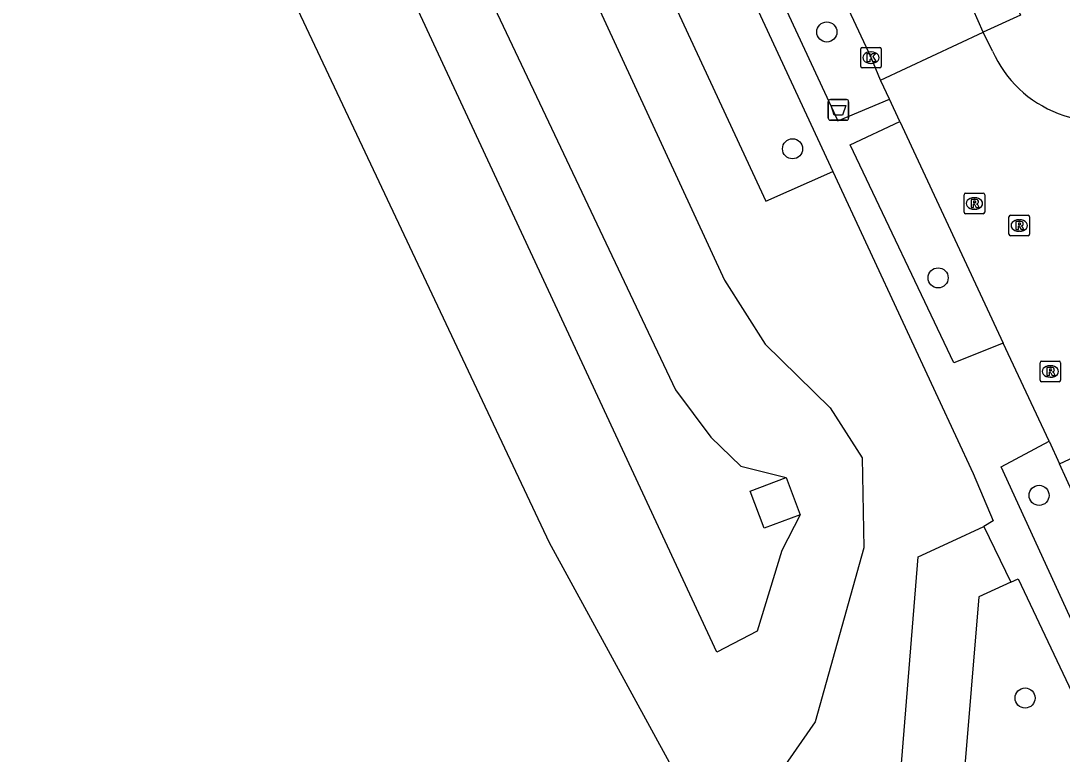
# Model space of a CAD drawing. Extents: x 160037 to 160839, y 385326 to 386441.
# Drawn here: x 160512.9 to 160563.5, y 385893.4 to 385929.1 of the extents above; entities that cross this region are included whole.
import ezdxf

# ---------------------------------------------------------------- set-up
doc = ezdxf.new("R2010")
doc.units = 0
for name, color, linetype in [('IMGEO_Afvalbak', 7, 'Continuous'), ('IMGEO_Boom', 7, 'Continuous'), ('IMGEO_Groenvoorziening', 7, 'Continuous'), ('IMGEO_Kolk', 7, 'Continuous'), ('IMGEO_Rijbaan_lokaal_open', 7, 'Continuous'), ('IMGEO_Rioolput', 7, 'Continuous'), ('IMGEO_Terreindeel_open', 7, 'Continuous'), ('IMGEO_Voetpad_halfverhard', 7, 'Continuous'), ('IMGEO_Voetpad_open', 7, 'Continuous'), ('IMGEO_Waterloop', 7, 'Continuous')]:
    doc.layers.add(name, color=color, linetype=linetype)

msp = doc.modelspace()

# ---------------------------------------------------------------- linework, layer by layer
at = {"layer": 'IMGEO_Afvalbak'}
for p, q in [((160552.158, 385924.329), (160552.158, 385925.129)), ((160552.158, 385925.129), (160552.158, 385924.329)), ((160552.258, 385925.229), (160553.048, 385925.229)), ((160553.048, 385925.229), (160552.258, 385925.229)), ((160553.148, 385925.129), (160553.148, 385924.329)), ((160553.148, 385924.329), (160553.148, 385925.129)), ((160553.048, 385924.229), (160552.258, 385924.229)), ((160552.258, 385924.229), (160553.048, 385924.229))]:
    msp.add_line(p, q, dxfattribs=at)
msp.add_lwpolyline([(160552.301, 385924.943), (160553.005, 385924.943), (160552.856, 385924.473), (160552.45, 385924.473), (160552.301, 385924.943)], dxfattribs=at)
for centre, start, end in [((160552.258, 385925.129), 90, 180), ((160552.258, 385925.129), 90, 180), ((160553.048, 385925.129), 0, 90), ((160553.048, 385925.129), 360, 90), ((160552.258, 385924.329), 180, 270), ((160552.258, 385924.329), 180, 270), ((160553.048, 385924.329), 270, 0), ((160553.048, 385924.329), 270, 0)]:
    msp.add_arc(centre, 0.1, start, end, dxfattribs=at)
at = {"layer": 'IMGEO_Boom'}
for centre in [(160552.086, 385928.522), (160550.419, 385922.836), (160557.5, 385916.552), (160562.414, 385905.964), (160561.732, 385896.099)]:
    msp.add_circle(centre, 0.489, dxfattribs=at)
at = {"layer": 'IMGEO_Groenvoorziening'}
for points in [[(160517.975, 385987.302), (160549.116, 385920.283), (160552.385, 385921.729)], [(160519.065, 385976.992), (160521.433, 385972.02), (160547.105, 385916.441), (160549.089, 385913.332), (160552.25, 385910.232), (160553.804, 385907.798), (160553.888, 385903.403), (160551.515, 385894.946), (160549.515, 385892.074), (160547.135, 385891.226), (160544.531, 385892.789), (160538.589, 385903.66), (160507.723, 385969.087)]]:
    msp.add_lwpolyline(points, dxfattribs=at)
at = {"layer": 'IMGEO_Kolk'}
for p, q in [((160553.735, 385926.846), (160553.735, 385927.698)), ((160553.81, 385927.772), (160554.662, 385927.772)), ((160554.223, 385927.552), (160554.248, 385927.552)), ((160554.736, 385927.698), (160554.736, 385926.846)), ((160554.246, 385926.992), (160554.221, 385926.992)), ((160554.662, 385926.772), (160553.81, 385926.772))]:
    msp.add_line(p, q, dxfattribs=at)
for points in [[(160553.735, 385926.846), (160553.735, 385927.698)], [(160553.81, 385927.772), (160554.662, 385927.772)], [(160554.056, 385927.472), (160554.179, 385927.472), (160554.179, 385927.321), (160554.309, 385927.472), (160554.473, 385927.472), (160554.327, 385927.321), (160554.48, 385927.072), (160554.328, 385927.072), (160554.243, 385927.236), (160554.179, 385927.169), (160554.179, 385927.072), (160554.056, 385927.072), (160554.056, 385927.472)], [(160554.736, 385927.698), (160554.736, 385926.846)], [(160554.662, 385926.772), (160553.81, 385926.772)]]:
    msp.add_lwpolyline(points, dxfattribs=at)
for centre, start, end in [((160553.812, 385927.696), 91.552, 178.448), ((160553.812, 385927.696), 91.552, 178.448), ((160554.66, 385927.696), 1.552, 88.448), ((160554.66, 385927.696), 1.552, 88.448), ((160553.812, 385926.848), 181.552, 268.448), ((160553.812, 385926.848), 181.552, 268.448), ((160554.66, 385926.848), 271.552, 358.448), ((160554.66, 385926.848), 271.552, 358.448)]:
    msp.add_arc(centre, 0.0765, start, end, dxfattribs=at)
for centre, major_axis, ratio, start_param, end_param in [((160554.222, 385927.272), (-0.387, 0.002), 0.722429, 4.712389, 7.853982), ((160554.247, 385927.272), (-0.39, 0.002), 0.717154, 1.570796, 4.712389)]:
    msp.add_ellipse(centre, major_axis=major_axis, ratio=ratio, start_param=start_param, end_param=end_param, dxfattribs=at)
at = {"layer": 'IMGEO_Rijbaan_lokaal_open'}
for points in [[(160559.7, 385928.508), (160559.201, 385929.62), (160551.001, 385947.279), (160542.041, 385966.596)], [(160554.701, 385926.179), (160554.236, 385927.272), (160551.097, 385934.009)], [(160554.701, 385926.179), (160559.7, 385928.508)], [(160560.156, 385927.586), (160559.7, 385928.508)], [(160555.142, 385925.253), (160554.717, 385926.143), (160554.701, 385926.179)], [(160555.644, 385924.162), (160555.142, 385925.253)], [(160555.644, 385924.162), (160560.674, 385913.37)], [(160562.904, 385908.603), (160560.674, 385913.37)], [(160563.408, 385907.496), (160568.341, 385909.809)], [(160562.904, 385908.603), (160563.408, 385907.496)], [(160575.066, 385882.398), (160574.109, 385884.426), (160568.436, 385896.65), (160564.426, 385905.259), (160563.408, 385907.496)]]:
    msp.add_lwpolyline(points, dxfattribs=at)
msp.add_arc((160565.383, 385929.899), 5.716, 203.8721, 294.4115, dxfattribs=at)
at = {"layer": 'IMGEO_Rioolput'}
for p, q in [((160558.766, 385919.748), (160558.766, 385920.6)), ((160558.841, 385920.674), (160559.693, 385920.674)), ((160559.254, 385920.454), (160559.279, 385920.454)), ((160559.767, 385920.6), (160559.767, 385919.748)), ((160559.277, 385919.894), (160559.252, 385919.894)), ((160559.693, 385919.674), (160558.841, 385919.674)), ((160560.949, 385918.675), (160560.949, 385919.527)), ((160561.024, 385919.601), (160561.876, 385919.601)), ((160561.437, 385919.381), (160561.462, 385919.381)), ((160561.95, 385919.527), (160561.95, 385918.675)), ((160561.46, 385918.821), (160561.435, 385918.821)), ((160561.876, 385918.601), (160561.024, 385918.601)), ((160562.461, 385911.57), (160562.461, 385912.422)), ((160562.536, 385912.496), (160563.388, 385912.496)), ((160562.949, 385912.276), (160562.974, 385912.276)), ((160563.462, 385912.422), (160563.462, 385911.57)), ((160563.388, 385911.496), (160562.536, 385911.496)), ((160562.972, 385911.716), (160562.947, 385911.716))]:
    msp.add_line(p, q, dxfattribs=at)
for points in [[(160558.766, 385919.748), (160558.766, 385920.6)], [(160558.841, 385920.674), (160559.693, 385920.674)], [(160559.355, 385920.372), (160559.103, 385920.374), (160559.103, 385919.974)], [(160559.767, 385920.6), (160559.767, 385919.748)], [(160559.103, 385919.974), (160559.227, 385919.974), (160559.227, 385920.136), (160559.238, 385920.136)], [(160559.281, 385920.293), (160559.227, 385920.293), (160559.227, 385920.212)], [(160559.227, 385920.212), (160559.279, 385920.212)], [(160559.285, 385920.107), (160559.356, 385919.974), (160559.496, 385919.974), (160559.431, 385920.1)], [(160559.693, 385919.674), (160558.841, 385919.674)], [(160560.949, 385918.675), (160560.949, 385919.527)], [(160561.024, 385919.601), (160561.876, 385919.601)], [(160561.95, 385919.527), (160561.95, 385918.675)], [(160561.538, 385919.299), (160561.286, 385919.301), (160561.286, 385918.901)], [(160561.286, 385918.901), (160561.41, 385918.901), (160561.41, 385919.063), (160561.421, 385919.063)], [(160561.464, 385919.22), (160561.41, 385919.22), (160561.41, 385919.139)], [(160561.41, 385919.139), (160561.462, 385919.139)], [(160561.468, 385919.034), (160561.539, 385918.901), (160561.679, 385918.901), (160561.614, 385919.027)], [(160561.876, 385918.601), (160561.024, 385918.601)], [(160562.461, 385911.57), (160562.461, 385912.422)], [(160562.536, 385912.496), (160563.388, 385912.496)], [(160563.462, 385912.422), (160563.462, 385911.57)], [(160563.05, 385912.194), (160562.798, 385912.196), (160562.798, 385911.796)], [(160562.798, 385911.796), (160562.922, 385911.796), (160562.922, 385911.958), (160562.933, 385911.958)], [(160562.976, 385912.115), (160562.922, 385912.115), (160562.922, 385912.034)], [(160562.922, 385912.034), (160562.974, 385912.034)], [(160562.98, 385911.929), (160563.051, 385911.796), (160563.191, 385911.796), (160563.126, 385911.922)], [(160563.388, 385911.496), (160562.536, 385911.496)]]:
    msp.add_lwpolyline(points, dxfattribs=at)
for centre, radius, start, end in [((160558.843, 385920.598), 0.0765, 91.552, 178.448), ((160558.843, 385920.598), 0.0765, 91.552, 178.448), ((160559.354, 385920.262), 0.109, 350.3612, 89.416), ((160559.691, 385920.598), 0.0765, 1.552, 88.448), ((160559.691, 385920.598), 0.0765, 1.552, 88.448), ((160559.237, 385920.083), 0.0533, 26.0293, 88.6989), ((160559.263, 385920.401), 0.19, 274.7715, 282.9687), ((160559.287, 385920.197), 0.0964, 77.0061, 93.1865), ((160559.301, 385920.254), 0.0378, 276.6634, 79.6772), ((160559.352, 385920.262), 0.112, 277.5842, 350.9817), ((160559.336, 385920.047), 0.108, 29.5134, 73.7905), ((160558.843, 385919.75), 0.0765, 181.552, 268.448), ((160558.843, 385919.75), 0.0765, 181.552, 268.448), ((160559.691, 385919.75), 0.0765, 271.552, 358.448), ((160559.691, 385919.75), 0.0765, 271.552, 358.448), ((160561.026, 385919.525), 0.0765, 91.552, 178.448), ((160561.026, 385919.525), 0.0765, 91.552, 178.448), ((160561.874, 385919.525), 0.0765, 1.552, 88.448), ((160561.874, 385919.525), 0.0765, 1.552, 88.448), ((160561.42, 385919.01), 0.0533, 26.0293, 88.6989), ((160561.446, 385919.328), 0.19, 274.7715, 282.9687), ((160561.47, 385919.124), 0.0964, 77.0061, 93.1865), ((160561.484, 385919.181), 0.0378, 276.6634, 79.6772), ((160561.537, 385919.189), 0.109, 350.3612, 89.416), ((160561.535, 385919.189), 0.112, 277.5842, 350.9817), ((160561.519, 385918.974), 0.108, 29.5134, 73.7905), ((160561.026, 385918.677), 0.0765, 181.552, 268.448), ((160561.026, 385918.677), 0.0765, 181.552, 268.448), ((160561.874, 385918.677), 0.0765, 271.552, 358.448), ((160561.874, 385918.677), 0.0765, 271.552, 358.448), ((160562.538, 385912.42), 0.0765, 91.552, 178.448), ((160562.538, 385912.42), 0.0765, 91.552, 178.448), ((160563.386, 385912.42), 0.0765, 1.552, 88.448), ((160563.386, 385912.42), 0.0765, 1.552, 88.448), ((160562.932, 385911.905), 0.0533, 26.0293, 88.6989), ((160562.958, 385912.223), 0.19, 274.7715, 282.9687), ((160562.982, 385912.019), 0.0964, 77.0061, 93.1865), ((160562.996, 385912.076), 0.0378, 276.6634, 79.6772), ((160563.049, 385912.084), 0.109, 350.3612, 89.416), ((160563.047, 385912.084), 0.112, 277.5842, 350.9817), ((160563.031, 385911.869), 0.108, 29.5134, 73.7905), ((160562.538, 385911.572), 0.0765, 181.552, 268.448), ((160562.538, 385911.572), 0.0765, 181.552, 268.448), ((160563.386, 385911.572), 0.0765, 271.552, 358.448), ((160563.386, 385911.572), 0.0765, 271.552, 358.448)]:
    msp.add_arc(centre, radius, start, end, dxfattribs=at)
for centre, major_axis, ratio, start_param, end_param in [((160559.253, 385920.174), (-0.387, 0.002), 0.722429, 4.712389, 7.853982), ((160559.278, 385920.174), (-0.39, 0.002), 0.717154, 1.570796, 4.712389), ((160561.436, 385919.101), (-0.387, 0.002), 0.722429, 4.712389, 7.853982), ((160561.461, 385919.101), (-0.39, 0.002), 0.717154, 1.570796, 4.712389), ((160562.948, 385911.996), (-0.387, 0.002), 0.722429, 4.712389, 7.853982), ((160562.973, 385911.996), (-0.39, 0.002), 0.717154, 1.570796, 4.712389)]:
    msp.add_ellipse(centre, major_axis=major_axis, ratio=ratio, start_param=start_param, end_param=end_param, dxfattribs=at)
at = {"layer": 'IMGEO_Terreindeel_open'}
msp.add_lwpolyline([(160550.106, 385906.826), (160550.781, 385905.013)], dxfattribs=at)
at = {"layer": 'IMGEO_Voetpad_halfverhard'}
for points in [[(160520.982, 385989.303), (160525.829, 385978.853), (160534.011, 385961.278), (160552.385, 385921.729)], [(160548.608, 385932.831), (160552.616, 385924.196), (160555.142, 385925.253)], [(160560.674, 385913.37), (160558.262, 385912.41), (160553.227, 385923.032), (160555.644, 385924.162)], [(160552.385, 385921.729), (160557.493, 385910.733), (160559.214, 385907.028), (160560.188, 385904.724), (160559.719, 385904.451)], [(160573.062, 385880.106), (160560.564, 385907.353), (160562.904, 385908.603)], [(160561.039, 385901.737), (160561.392, 385901.906), (160571.96, 385879.583), (160572.058, 385879.623)]]:
    msp.add_lwpolyline(points, dxfattribs=at)
at = {"layer": 'IMGEO_Voetpad_open'}
for points in [[(160542.041, 385966.596), (160543.85, 385967.418), (160561.511, 385929.344), (160559.7, 385928.508)], [(160534.769, 385876.623), (160554.77, 385881.033), (160556.526, 385902.974), (160558.186, 385903.742), (160559.719, 385904.451)], [(160559.719, 385904.451), (160561.039, 385901.737)], [(160561.039, 385901.737), (160559.477, 385901.027), (160557.601, 385878.359), (160558.635, 385873.38)]]:
    msp.add_lwpolyline(points, dxfattribs=at)
at = {"layer": 'IMGEO_Waterloop'}
for points in [[(160550.781, 385905.013), (160549.894, 385903.288), (160548.695, 385899.349), (160546.728, 385898.335), (160513.847, 385969.015), (160512.937, 385971.201), (160515.683, 385972.273), (160516.903, 385969.843), (160544.727, 385911.096), (160546.434, 385908.8), (160547.902, 385907.384), (160550.106, 385906.826)], [(160550.781, 385905.013), (160549.029, 385904.361), (160548.353, 385906.171), (160550.106, 385906.826)]]:
    msp.add_lwpolyline(points, dxfattribs=at)

doc.saveas('drawing.dxf')
